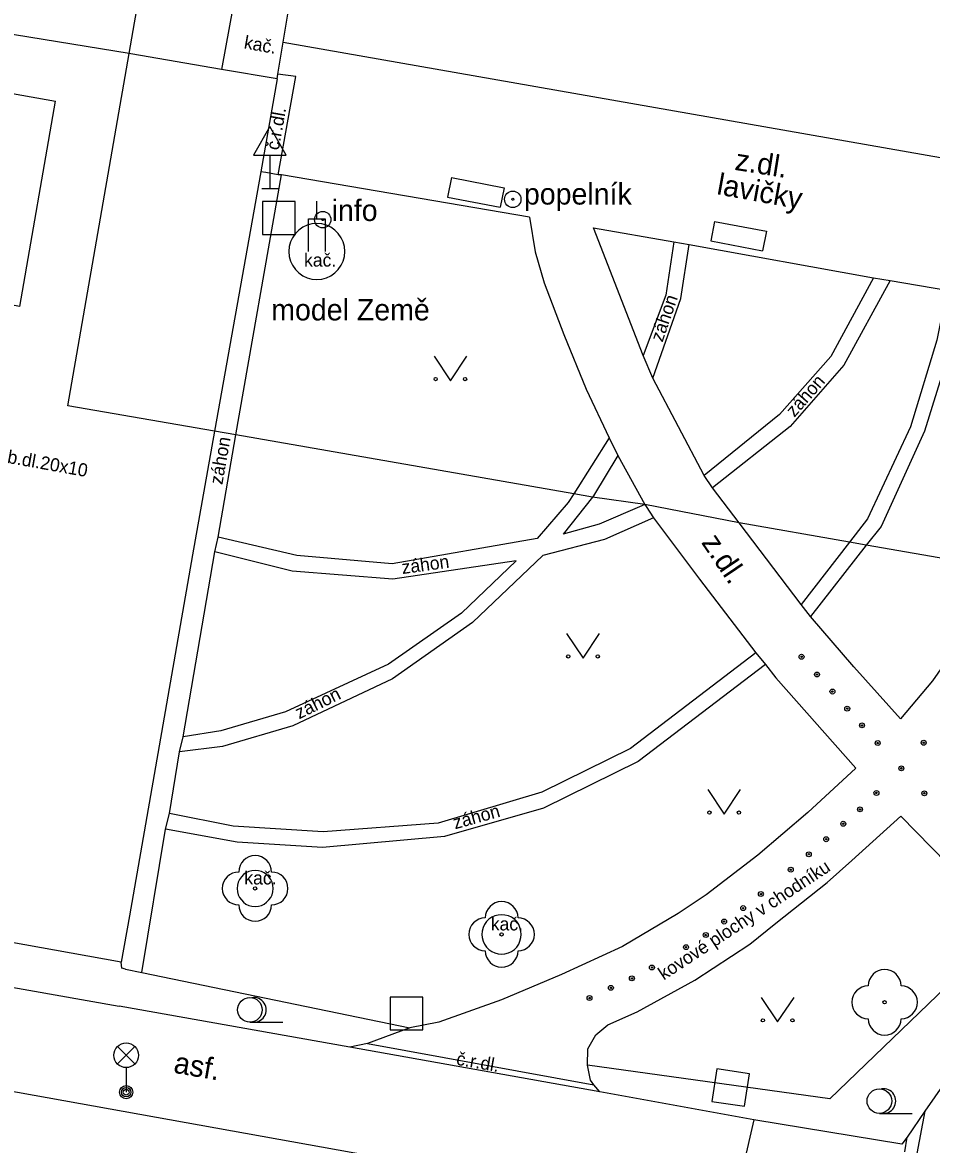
# Model space of a CAD drawing. Extents: x -596229 to -595156, y -1161237 to -1159376.
# Drawn here: x -595951.58 to -595923.88, y -1160301.87 to -1160267.67 of the extents above; entities that cross this region are included whole.
import ezdxf

# ---------------------------------------------------------------- set-up
doc = ezdxf.new("R2010")
doc.units = 0
for name, color, linetype in [('Level 20', 7, 'Continuous'), ('Level 22', 7, 'Continuous'), ('Level 25', 7, 'Continuous'), ('Level 26', 7, 'Continuous'), ('Level 33', 7, 'Continuous'), ('Level 34', 7, 'Continuous'), ('Level 36', 7, 'Continuous'), ('Level 38', 7, 'Continuous'), ('TM - budovy zdene_ betonove - NP', 7, 'Continuous'), ('TM - budovy zdene_ betonove - VP', 7, 'Continuous'), ('TM - chodniky - VP', 7, 'Continuous'), ('TM - hranice souvisleho porostu (skupiny stromu_ kere)', 7, 'Continuous'), ('TM - komunikace - VP', 7, 'Continuous'), ('TM - lavicka', 7, 'Continuous'), ('TM - popis povrchu', 7, 'Continuous'), ('TM - popis zelene', 7, 'Continuous'), ('TM - poznamka', 7, 'Continuous'), ('TM - rozhrani kultur', 7, 'Continuous'), ('TM - rozhrani mezi zpev. plochami mezi sebou - VP', 7, 'Continuous'), ('TM - rozhrani ploch obecne - NP', 7, 'Continuous'), ('TM - rozhrani ploch obecne - VP', 7, 'Continuous')]:
    doc.layers.add(name, color=color, linetype=linetype)

msp = doc.modelspace()

# ---------------------------------------------------------------- linework, layer by layer
at = {"layer": 'Level 20'}
for centre, radius in [((-595927.84, -1160287), 0.075), ((-595927.84, -1160287), 0.0204), ((-595927.37, -1160287.54), 0.075), ((-595927.37, -1160287.54), 0.0204), ((-595926.9, -1160288.06), 0.075), ((-595926.9, -1160288.06), 0.0204), ((-595926.45, -1160288.58), 0.075), ((-595926.45, -1160288.58), 0.0204), ((-595926, -1160289.09), 0.075), ((-595926, -1160289.09), 0.0204), ((-595925.52, -1160289.63), 0.075), ((-595925.52, -1160289.63), 0.0204), ((-595924.12, -1160289.62), 0.075), ((-595924.12, -1160289.62), 0.0204), ((-595924.8, -1160290.4), 0.075), ((-595924.8, -1160290.4), 0.0204), ((-595925.56, -1160291.15), 0.075), ((-595925.56, -1160291.15), 0.0204), ((-595924.1, -1160291.16), 0.075), ((-595924.1, -1160291.16), 0.0204), ((-595926.06, -1160291.65), 0.075), ((-595926.06, -1160291.65), 0.0204), ((-595926.57, -1160292.09), 0.075), ((-595926.57, -1160292.09), 0.0204), ((-595927.09, -1160292.56), 0.075), ((-595927.09, -1160292.56), 0.0204), ((-595927.62, -1160293.02), 0.075), ((-595927.62, -1160293.02), 0.0204), ((-595928.17, -1160293.49), 0.075), ((-595928.17, -1160293.49), 0.0204), ((-595929.08, -1160294.23), 0.075), ((-595929.08, -1160294.23), 0.0204), ((-595929.62, -1160294.66), 0.075), ((-595929.62, -1160294.66), 0.0204), ((-595930.2, -1160295.07), 0.075), ((-595930.2, -1160295.07), 0.0204), ((-595930.76, -1160295.48), 0.075), ((-595930.76, -1160295.48), 0.0204), ((-595931.36, -1160295.85), 0.075), ((-595931.36, -1160295.85), 0.0204), ((-595932.4, -1160296.47), 0.075), ((-595932.4, -1160296.47), 0.0204), ((-595933.01, -1160296.8), 0.075), ((-595933.01, -1160296.8), 0.0204), ((-595933.65, -1160297.09), 0.075), ((-595933.65, -1160297.09), 0.0204), ((-595934.3, -1160297.4), 0.075), ((-595934.3, -1160297.4), 0.0204)]:
    msp.add_circle(centre, radius, dxfattribs=at)
at = {"layer": 'Level 22'}
for centre in [(-595944.49, -1160294.06), (-595936.98, -1160295.46), (-595925.31, -1160297.53)]:
    msp.add_circle(centre, 0.05, dxfattribs=at)
for centre, start, end in [((-595944.49, -1160293.56), 0, 180), ((-595944.99, -1160294.06), 90, 270), ((-595943.99, -1160294.06), 270, 90), ((-595936.98, -1160294.96), 0, 180), ((-595944.49, -1160294.56), 180, 0), ((-595937.48, -1160295.46), 90, 270), ((-595936.48, -1160295.46), 270, 90), ((-595936.98, -1160295.96), 180, 0), ((-595925.31, -1160297.03), 0, 180), ((-595925.81, -1160297.53), 90, 270), ((-595924.81, -1160297.53), 270, 90), ((-595925.31, -1160298.03), 180, 0)]:
    msp.add_arc(centre, 0.5, start, end, dxfattribs=at)
at = {"layer": 'Level 25'}
for centre, radius in [((-595936.64, -1160273.06), 0.25), ((-595936.64, -1160273.06), 0.0303), ((-595942.43, -1160273.68), 0.25), ((-595942.43, -1160273.68), 0.0303)]:
    msp.add_circle(centre, radius, dxfattribs=at)
at = {"layer": 'Level 26'}
for points in [[(-595944.27, -1160274.13), (-595943.27, -1160274.13), (-595943.27, -1160273.13), (-595944.27, -1160273.13)], [(-595940.38, -1160298.37), (-595939.38, -1160298.37), (-595939.38, -1160297.37), (-595940.38, -1160297.37)], [(-595930.57, -1160300.549), (-595929.581, -1160300.7), (-595929.43, -1160299.711), (-595930.419, -1160299.56)]]:
    msp.add_lwpolyline(points, close=True, dxfattribs=at)
at = {"layer": 'Level 33'}
for p, q in [((-595948.685, -1160299.41), (-595948.155, -1160298.88)), ((-595948.685, -1160298.88), (-595948.155, -1160299.41)), ((-595948.42, -1160299.52), (-595948.42, -1160300.27))]:
    msp.add_line(p, q, dxfattribs=at)
for centre, radius in [((-595948.42, -1160299.145), 0.375), ((-595948.42, -1160300.27), 0.2), ((-595948.42, -1160300.27), 0.145), ((-595948.42, -1160300.27), 0.0876)]:
    msp.add_circle(centre, radius, dxfattribs=at)
at = {"layer": 'Level 34'}
for p, q in [((-595944.04, -1160271.712), (-595944.04, -1160272.73)), ((-595944.29, -1160272.73), (-595943.79, -1160272.73))]:
    msp.add_line(p, q, dxfattribs=at)
msp.add_lwpolyline([(-595944.54, -1160271.712), (-595943.54, -1160271.712), (-595944.04, -1160270.846)], close=True, dxfattribs=at)
at = {"layer": 'Level 36'}
for p, q in [((-595944.65, -1160298.135), (-595943.65, -1160298.135)), ((-595925.47, -1160300.915), (-595924.47, -1160300.915))]:
    msp.add_line(p, q, dxfattribs=at)
for points in [[(-595939.04, -1160277.84), (-595938.54, -1160278.59), (-595938.04, -1160277.84)], [(-595935, -1160286.29), (-595934.5, -1160287.04), (-595934, -1160286.29)], [(-595930.7, -1160291.05), (-595930.2, -1160291.8), (-595929.7, -1160291.05)], [(-595929.07, -1160297.38), (-595928.57, -1160298.13), (-595928.07, -1160297.38)]]:
    msp.add_lwpolyline(points, dxfattribs=at)
for centre, radius in [((-595938.99, -1160278.54), 0.05), ((-595938.091, -1160278.54), 0.05), ((-595934.95, -1160286.99), 0.05), ((-595934.051, -1160286.99), 0.05), ((-595930.65, -1160291.75), 0.05), ((-595929.751, -1160291.75), 0.05), ((-595944.65, -1160297.76), 0.375), ((-595929.02, -1160298.08), 0.05), ((-595928.121, -1160298.08), 0.05), ((-595925.47, -1160300.54), 0.375)]:
    msp.add_circle(centre, radius, dxfattribs=at)
for centre in [(-595944.525, -1160297.76), (-595925.345, -1160300.54)]:
    msp.add_arc(centre, 0.375, 260.4059, 99.5941, dxfattribs=at)
at = {"layer": 'Level 38'}
msp.add_line((-595942.61, -1160273.65), (-595942.61, -1160273.12), dxfattribs=at)
msp.add_lwpolyline([(-595942.86, -1160274.65), (-595942.86, -1160273.65), (-595942.36, -1160273.65), (-595942.36, -1160274.65)], dxfattribs=at)
at = {"layer": 'TM - budovy zdene_ betonove - NP'}
for points in [[(-595948.33, -1160268.62), (-595947.97, -1160266.56)], [(-595950.2, -1160279.35), (-595948.33, -1160268.62)], [(-595945.73, -1160280.13), (-595950.2, -1160279.35)], [(-595945.08, -1160280.24), (-595945.73, -1160280.13)], [(-595934.78, -1160282.04), (-595945.08, -1160280.24)], [(-595934.21, -1160282.14), (-595934.78, -1160282.04)], [(-595932.62, -1160282.36), (-595934.21, -1160282.14)], [(-595929.74, -1160282.92), (-595932.62, -1160282.36)], [(-595926.38, -1160283.51), (-595929.74, -1160282.92)], [(-595925.87, -1160283.6), (-595926.38, -1160283.51)], [(-595921.72, -1160284.32), (-595925.87, -1160283.6)]]:
    msp.add_lwpolyline(points, dxfattribs=at)
at = {"layer": 'TM - budovy zdene_ betonove - VP'}
for points in [[(-595943.64, -1160268.27), (-595943.48, -1160267.36)], [(-595943.64, -1160268.27), (-595919.96, -1160272.43)]]:
    msp.add_lwpolyline(points, dxfattribs=at)
at = {"layer": 'TM - chodniky - VP'}
for points in [[(-595943.8, -1160269.25), (-595943.64, -1160268.27)], [(-595943.82, -1160269.39), (-595943.8, -1160269.25)], [(-595944.16, -1160272.24), (-595944.32, -1160272.22)], [(-595943.79, -1160272.31), (-595944.16, -1160272.24)], [(-595943.69, -1160272.31), (-595943.79, -1160272.31)], [(-595936.13, -1160273.6), (-595943.69, -1160272.31)], [(-595936.13, -1160273.6), (-595935.96, -1160274.66), (-595935.68, -1160275.6), (-595935.08, -1160277.18), (-595934.4, -1160278.85), (-595933.7, -1160280.33)], [(-595932.67, -1160277.82), (-595934.18, -1160273.93), (-595931.73, -1160274.36)], [(-595931.73, -1160274.36), (-595931.27, -1160274.44)], [(-595931.27, -1160274.44), (-595925.65, -1160275.45)], [(-595925.65, -1160275.45), (-595925.14, -1160275.53)], [(-595925.14, -1160275.53), (-595923.41, -1160275.83)], [(-595932.37, -1160278.51), (-595932.67, -1160277.82)], [(-595930.81, -1160281.48), (-595932.37, -1160278.51)], [(-595933.7, -1160280.33), (-595933.44, -1160280.87)], [(-595933.44, -1160280.87), (-595932.62, -1160282.36)], [(-595930.55, -1160281.85), (-595930.81, -1160281.48)], [(-595929.74, -1160282.92), (-595930.55, -1160281.85)], [(-595932.62, -1160282.36), (-595932.58, -1160282.42)], [(-595932.58, -1160282.42), (-595932.35, -1160282.77)], [(-595932.35, -1160282.77), (-595930.95, -1160284.64), (-595929.23, -1160286.88)], [(-595927.85, -1160285.41), (-595929.74, -1160282.92)], [(-595921.72, -1160284.32), (-595922.72, -1160286.05), (-595923.27, -1160286.9), (-595923.85, -1160287.73), (-595924.83, -1160288.89), (-595926.25, -1160287.31), (-595927.57, -1160285.77)], [(-595927.57, -1160285.77), (-595927.85, -1160285.41)], [(-595929.23, -1160286.88), (-595928.94, -1160287.24)], [(-595928.94, -1160287.24), (-595928.62, -1160287.64), (-595926.19, -1160290.39), (-595927.65, -1160291.75), (-595929.17, -1160293.05), (-595930.75, -1160294.26), (-595931.6, -1160294.82), (-595933.3, -1160295.83), (-595935.16, -1160296.68), (-595936.98, -1160297.45), (-595938.89, -1160298.14), (-595939.78, -1160298.31)], [(-595934.36, -1160299.45), (-595934.35, -1160298.95), (-595934.11, -1160298.52), (-595933.74, -1160298.22), (-595932.85, -1160297.82), (-595931.09, -1160296.86), (-595929.42, -1160295.76), (-595928.62, -1160295.12), (-595927.06, -1160293.88), (-595926.31, -1160293.21), (-595924.82, -1160291.86), (-595921.53, -1160295.22)], [(-595921.53, -1160295.22), (-595920.73, -1160296.04), (-595924.08, -1160300.85)], [(-595959.83, -1160295.67), (-595948.63, -1160297.65)], [(-595941.6, -1160298.9), (-595948.63, -1160297.65)], [(-595939.78, -1160298.31), (-595941.07, -1160298.79)], [(-595941.07, -1160298.79), (-595941.6, -1160298.9)], [(-595934.17, -1160300.04), (-595934.27, -1160299.9), (-595934.36, -1160299.45)], [(-595933.99, -1160300.26), (-595934.17, -1160300.04)], [(-595929.3, -1160301.11), (-595933.99, -1160300.26)], [(-595924.08, -1160300.85), (-595924.62, -1160301.64)], [(-595924.79, -1160301.85), (-595929.3, -1160301.11)], [(-595924.62, -1160301.64), (-595924.79, -1160301.85)]]:
    msp.add_lwpolyline(points, dxfattribs=at)
at = {"layer": 'TM - hranice souvisleho porostu (skupiny stromu_ kere)'}
for points in [[(-595921.53, -1160295.22), (-595926.98, -1160300.47), (-595934.36, -1160299.45)], [(-595948.55, -1160296.49), (-595948.57, -1160296.31)], [(-595948.44, -1160296.52), (-595948.55, -1160296.49)], [(-595948.44, -1160296.52), (-595947.94, -1160296.62)], [(-595947.94, -1160296.62), (-595939.78, -1160298.31)]]:
    msp.add_lwpolyline(points, dxfattribs=at)
at = {"layer": 'TM - komunikace - VP'}
for points in [[(-595948.33, -1160268.62), (-595954.02, -1160267.69), (-595955.35, -1160275.1), (-595956.64, -1160282.33), (-595956.92, -1160283.84), (-595957.09, -1160284.33), (-595957.33, -1160284.67), (-595957.72, -1160285.03), (-595958.17, -1160285.27), (-595958.68, -1160285.29), (-595959.56, -1160284.99), (-595959.93, -1160284.59), (-595960.13, -1160284.13), (-595960.38, -1160283)], [(-595945.51, -1160269.1), (-595948.28, -1160268.63), (-595948.33, -1160268.62)], [(-595943.82, -1160269.39), (-595945.51, -1160269.1)], [(-595943.82, -1160269.39), (-595944.32, -1160272.22)], [(-595944.32, -1160272.22), (-595945.1, -1160276.6), (-595945.73, -1160280.13)], [(-595945.73, -1160280.13), (-595946.4, -1160283.89), (-595948.32, -1160294.9), (-595948.57, -1160296.31)], [(-595948.57, -1160296.31), (-595953.04, -1160295.5), (-595958.33, -1160294.55)], [(-595930.38, -1160304.12), (-595959.59, -1160298.87)]]:
    msp.add_lwpolyline(points, dxfattribs=at)
at = {"layer": 'TM - lavicka'}
for points in [[(-595938.51, -1160272.4), (-595938.63, -1160272.99)], [(-595938.51, -1160272.4), (-595936.9, -1160272.71)], [(-595936.9, -1160272.71), (-595937.02, -1160273.3)], [(-595938.63, -1160272.99), (-595937.02, -1160273.3)], [(-595930.49, -1160273.74), (-595930.61, -1160274.33)], [(-595930.49, -1160273.74), (-595928.91, -1160274.03)], [(-595928.91, -1160274.03), (-595929.03, -1160274.63)], [(-595930.61, -1160274.33), (-595929.03, -1160274.63)]]:
    msp.add_lwpolyline(points, dxfattribs=at)
at = {"layer": 'TM - rozhrani kultur'}
for points in [[(-595945.16, -1160267.16), (-595945.51, -1160269.1)], [(-595945.08, -1160280.24), (-595943.69, -1160272.31)], [(-595931.73, -1160274.36), (-595931.98, -1160275.98), (-595932.67, -1160277.82)], [(-595932.37, -1160278.51), (-595931.52, -1160276.08), (-595931.27, -1160274.44)], [(-595925.65, -1160275.45), (-595926.95, -1160277.85), (-595928.51, -1160279.62), (-595930.81, -1160281.48)], [(-595925.14, -1160275.53), (-595926.55, -1160278.11), (-595928.19, -1160279.98), (-595930.55, -1160281.85)], [(-595923.41, -1160275.83), (-595923.72, -1160277.35), (-595924.52, -1160279.99), (-595925.83, -1160282.8), (-595926.38, -1160283.51)], [(-595922.91, -1160275.93), (-595923.25, -1160277.41), (-595924.1, -1160280.13), (-595925.42, -1160283.03), (-595925.87, -1160283.6)], [(-595945.62, -1160283.36), (-595945.08, -1160280.24)], [(-595933.7, -1160280.33), (-595934.78, -1160282.04)], [(-595933.44, -1160280.87), (-595934.18, -1160282.1), (-595934.21, -1160282.14)], [(-595934.78, -1160282.04), (-595934.95, -1160282.3), (-595935.9, -1160283.4)], [(-595934.21, -1160282.14), (-595935.1, -1160283.26)], [(-595932.71, -1160282.4), (-595934.01, -1160282.96), (-595935.1, -1160283.26)], [(-595932.62, -1160282.36), (-595932.71, -1160282.4)], [(-595932.35, -1160282.77), (-595933.85, -1160283.43), (-595935.72, -1160283.91)], [(-595945.72, -1160283.8), (-595945.62, -1160283.36)], [(-595935.9, -1160283.4), (-595940.31, -1160284.17), (-595943.22, -1160283.91), (-595945.62, -1160283.36)], [(-595926.38, -1160283.51), (-595927.85, -1160285.41)], [(-595946.68, -1160289.44), (-595945.72, -1160283.8)], [(-595936.54, -1160284.08), (-595940.29, -1160284.64), (-595943.36, -1160284.39), (-595945.72, -1160283.8)], [(-595925.87, -1160283.6), (-595927.57, -1160285.77)], [(-595935.72, -1160283.91), (-595937.87, -1160285.96), (-595940.3, -1160287.67), (-595943.34, -1160289.11), (-595945.48, -1160289.73), (-595946.79, -1160289.9)], [(-595936.54, -1160284.08), (-595938.2, -1160285.67), (-595940.43, -1160287.23), (-595943.56, -1160288.68), (-595945.54, -1160289.26), (-595946.68, -1160289.44)], [(-595929.23, -1160286.88), (-595933.05, -1160289.8), (-595935.75, -1160291.13), (-595938.91, -1160292.07), (-595942.42, -1160292.34), (-595945.16, -1160292.16), (-595947.1, -1160291.78)], [(-595928.94, -1160287.24), (-595932.82, -1160290.19), (-595935.7, -1160291.61), (-595938.72, -1160292.48), (-595942.44, -1160292.81), (-595945.04, -1160292.65), (-595947.22, -1160292.25)], [(-595946.79, -1160289.9), (-595946.68, -1160289.44)], [(-595947.1, -1160291.78), (-595946.79, -1160289.9)], [(-595947.22, -1160292.25), (-595947.1, -1160291.78)], [(-595947.94, -1160296.62), (-595947.22, -1160292.25)]]:
    msp.add_lwpolyline(points, dxfattribs=at)
at = {"layer": 'TM - rozhrani mezi zpev. plochami mezi sebou - VP'}
for points in [[(-595943.79, -1160272.31), (-595943.25, -1160269.32), (-595943.8, -1160269.25)], [(-595933.99, -1160300.26), (-595941.6, -1160298.9)], [(-595941.07, -1160298.79), (-595934.17, -1160300.04)], [(-595924.08, -1160300.85), (-595924.33, -1160302.14)], [(-595929.3, -1160301.11), (-595929.91, -1160303.8), (-595930.28, -1160303.73), (-595930.38, -1160304.12)], [(-595924.69, -1160302.09), (-595924.62, -1160301.64)]]:
    msp.add_lwpolyline(points, dxfattribs=at)
at = {"layer": 'TM - rozhrani ploch obecne - NP'}
for points in [[(-595951.66, -1160276.33), (-595954.29, -1160275.86), (-595953.2, -1160269.6), (-595950.57, -1160270.07)], [(-595951.66, -1160276.33), (-595950.57, -1160270.07)]]:
    msp.add_lwpolyline(points, dxfattribs=at)
at = {"layer": 'TM - rozhrani ploch obecne - VP'}
for points in [[(-595941.76, -1160274.65), (-595941.77, -1160274.5), (-595941.81, -1160274.36), (-595941.87, -1160274.23), (-595941.96, -1160274.1), (-595942.06, -1160274), (-595942.18, -1160273.91), (-595942.32, -1160273.85), (-595942.46, -1160273.81), (-595942.61, -1160273.8), (-595942.76, -1160273.81), (-595942.9, -1160273.85), (-595943.04, -1160273.91), (-595943.16, -1160274), (-595943.26, -1160274.1), (-595943.35, -1160274.23), (-595943.41, -1160274.36), (-595943.45, -1160274.5), (-595943.46, -1160274.65), (-595943.45, -1160274.8), (-595943.41, -1160274.94), (-595943.35, -1160275.07), (-595943.26, -1160275.2), (-595943.16, -1160275.3), (-595943.04, -1160275.39), (-595942.9, -1160275.45), (-595942.76, -1160275.49), (-595942.61, -1160275.5), (-595942.46, -1160275.49), (-595942.32, -1160275.45), (-595942.18, -1160275.39), (-595942.06, -1160275.3), (-595941.96, -1160275.2), (-595941.87, -1160275.07), (-595941.81, -1160274.94), (-595941.77, -1160274.8), (-595941.76, -1160274.65)], [(-595943.94, -1160294.06), (-595943.95, -1160293.96), (-595943.97, -1160293.87), (-595944.01, -1160293.79), (-595944.07, -1160293.71), (-595944.14, -1160293.64), (-595944.21, -1160293.58), (-595944.3, -1160293.54), (-595944.39, -1160293.52), (-595944.49, -1160293.51), (-595944.59, -1160293.52), (-595944.68, -1160293.54), (-595944.77, -1160293.58), (-595944.84, -1160293.64), (-595944.91, -1160293.71), (-595944.97, -1160293.79), (-595945.01, -1160293.87), (-595945.03, -1160293.96), (-595945.04, -1160294.06), (-595945.03, -1160294.16), (-595945.01, -1160294.25), (-595944.97, -1160294.34), (-595944.91, -1160294.41), (-595944.84, -1160294.48), (-595944.77, -1160294.54), (-595944.68, -1160294.58), (-595944.59, -1160294.6), (-595944.49, -1160294.61), (-595944.39, -1160294.6), (-595944.3, -1160294.58), (-595944.21, -1160294.54), (-595944.14, -1160294.48), (-595944.07, -1160294.41), (-595944.01, -1160294.34), (-595943.97, -1160294.25), (-595943.95, -1160294.16), (-595943.94, -1160294.06)], [(-595936.38, -1160295.46), (-595936.39, -1160295.36), (-595936.42, -1160295.25), (-595936.46, -1160295.16), (-595936.52, -1160295.07), (-595936.59, -1160295), (-595936.68, -1160294.94), (-595936.77, -1160294.9), (-595936.88, -1160294.87), (-595936.98, -1160294.86), (-595937.08, -1160294.87), (-595937.19, -1160294.9), (-595937.28, -1160294.94), (-595937.37, -1160295), (-595937.44, -1160295.07), (-595937.5, -1160295.16), (-595937.54, -1160295.25), (-595937.57, -1160295.36), (-595937.58, -1160295.46), (-595937.57, -1160295.56), (-595937.54, -1160295.67), (-595937.5, -1160295.76), (-595937.44, -1160295.85), (-595937.37, -1160295.92), (-595937.28, -1160295.98), (-595937.19, -1160296.02), (-595937.08, -1160296.05), (-595936.98, -1160296.06), (-595936.88, -1160296.05), (-595936.77, -1160296.02), (-595936.68, -1160295.98), (-595936.59, -1160295.92), (-595936.52, -1160295.85), (-595936.46, -1160295.76), (-595936.42, -1160295.67), (-595936.39, -1160295.56), (-595936.38, -1160295.46)]]:
    msp.add_lwpolyline(points, dxfattribs=at)

# ---------------------------------------------------------------- texts
at = {"layer": 'TM - popis povrchu'}
for s, height, rotation, p in [('kač.', 0.4, 350, (-595944.85, -1160268.46)), ('č.r.dl.', 0.4, 80, (-595943.77, -1160271.58)), ('z.dl.', 0.65, 350.94, (-595929.9, -1160272.16)), ('b.dl.20x10', 0.4, 349.8447, (-595952.06, -1160281.09)), ('z.dl.', 0.65, 304.0406, (-595930.91, -1160283.52)), ('asf.', 0.65, 350, (-595947, -1160299.67)), ('č.r.dl.', 0.4, 350, (-595938.38, -1160299.43))]:
    msp.add_text(s, height=height, rotation=rotation, dxfattribs=at).set_placement(p)
for p in [(-595943, -1160275.11), (-595944.82, -1160293.94), (-595937.31, -1160295.34)]:
    msp.add_text('kač.', height=0.4, dxfattribs=at).set_placement(p)
at = {"layer": 'TM - popis zelene'}
for rotation, p in [(71, (-595932.08, -1160277.43)), (48.7491, (-595928.06, -1160279.72)), (80, (-595945.49, -1160281.77)), (7.7528, (-595940, -1160284.48)), (26.2516, (-595943.15, -1160288.91)), (15.5779, (-595938.4, -1160292.26))]:
    msp.add_text('záhon', height=0.4, rotation=rotation, dxfattribs=at).set_placement(p)
at = {"layer": 'TM - poznamka'}
for s, height, rotation, p in [('lavičky ', 0.65, 349.7006, (-595930.45, -1160272.9)), ('kovové plochy v chodníku', 0.4, 33.3778, (-595932.04, -1160296.87))]:
    msp.add_text(s, height=height, rotation=rotation, dxfattribs=at).set_placement(p)
for s, p in [('popelník', (-595936.3, -1160273.22)), ('info', (-595942.16, -1160273.72)), ('model Země', (-595944, -1160276.75))]:
    msp.add_text(s, height=0.65, dxfattribs=at).set_placement(p)

doc.saveas('drawing.dxf')
